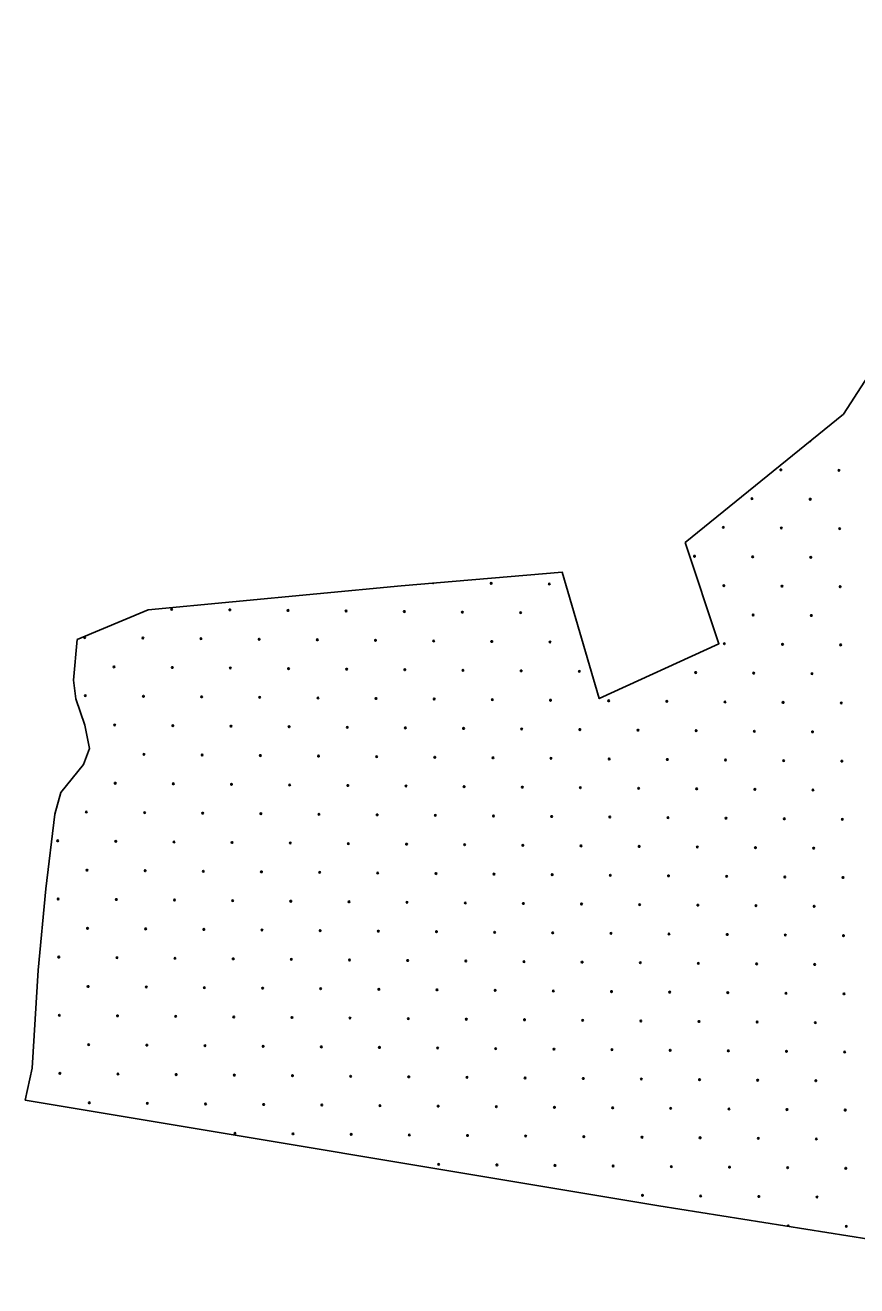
# Model space of a CAD drawing. Extents: x 1612280 to 1883141, y 560852 to 780851.
# Drawn here: x 1696793 to 1702292, y 625720 to 634056 of the extents above; entities that cross this region are included whole.
import ezdxf

# ---------------------------------------------------------------- set-up
doc = ezdxf.new("R2010")
doc.units = 0
doc.layers.add('DESIGN - EROSION CONTROL - Devices', color=7, linetype='Continuous')
doc.layers.add('DESIGN - SCRATCH - User 1', color=7, linetype='Continuous')

msp = doc.modelspace()

# ---------------------------------------------------------------- linework, layer by layer
at = {"layer": 'DESIGN - EROSION CONTROL - Devices'}
for centre in [(1701789.9, 631115.7), (1701789.9, 631115.7), (1702174.5, 631111.9), (1702174.5, 631111.9), (1701599.5, 630925.3), (1701599.5, 630925.3), (1701984.1, 630921.5), (1701984.1, 630921.5), (1701409.1, 630734.9), (1701409.1, 630734.9), (1701793.7, 630731.1), (1701793.7, 630731.1), (1702178.2, 630727.4), (1702178.2, 630727.4), (1701218.7, 630544.5), (1701218.7, 630544.5), (1701603.3, 630540.7), (1701603.3, 630540.7), (1701987.8, 630537), (1701987.8, 630537), (1699874.6, 630365.2), (1699874.6, 630365.2), (1700259.2, 630361.5), (1700259.2, 630361.5), (1701412.9, 630350.3), (1701412.9, 630350.3), (1701797.4, 630346.6), (1701797.4, 630346.6), (1702182, 630342.8), (1702182, 630342.8), (1697761.5, 630193.5), (1697761.5, 630193.5), (1698146, 630189.8), (1698146, 630189.8), (1698530.6, 630186), (1698530.6, 630186), (1698915.1, 630182.3), (1698915.1, 630182.3), (1699299.7, 630178.6), (1699299.7, 630178.6), (1699684.2, 630174.8), (1699684.2, 630174.8), (1700068.8, 630171.1), (1700068.8, 630171.1), (1701607, 630156.2), (1701607, 630156.2), (1701991.6, 630152.4), (1701991.6, 630152.4), (1697186.5, 630006.8), (1697186.5, 630006.8), (1697571.1, 630003.1), (1697571.1, 630003.1), (1697955.6, 629999.4), (1697955.6, 629999.4), (1698340.2, 629995.6), (1698340.2, 629995.6), (1698724.7, 629991.9), (1698724.7, 629991.9), (1699109.3, 629988.2), (1699109.3, 629988.2), (1699493.8, 629984.4), (1699493.8, 629984.4), (1699878.4, 629980.7), (1699878.4, 629980.7), (1700262.9, 629977), (1700262.9, 629977), (1701416.6, 629965.8), (1701416.6, 629965.8), (1701801.1, 629962), (1701801.1, 629962), (1702185.7, 629958.3), (1702185.7, 629958.3), (1697380.6, 629812.7), (1697380.6, 629812.7), (1697765.2, 629808.9), (1697765.2, 629808.9), (1698149.8, 629805.2), (1698149.8, 629805.2), (1698534.3, 629801.5), (1698534.3, 629801.5), (1698918.9, 629797.7), (1698918.9, 629797.7), (1699303.4, 629794), (1699303.4, 629794), (1699688, 629790.3), (1699688, 629790.3), (1700072.5, 629786.5), (1700072.5, 629786.5), (1700457.1, 629782.8), (1700457.1, 629782.8), (1701226.2, 629775.3), (1701226.2, 629775.3), (1701610.7, 629771.6), (1701610.7, 629771.6), (1701995.3, 629767.9), (1701995.3, 629767.9), (1697190.2, 629622.3), (1697190.2, 629622.3), (1697574.8, 629618.5), (1697574.8, 629618.5), (1697959.3, 629614.8), (1697959.3, 629614.8), (1698343.9, 629611.1), (1698343.9, 629611.1), (1698728.5, 629607.3), (1698728.5, 629607.3), (1699113, 629603.6), (1699113, 629603.6), (1699497.6, 629599.9), (1699497.6, 629599.9), (1699882.1, 629596.1), (1699882.1, 629596.1), (1700266.7, 629592.4), (1700266.7, 629592.4), (1700651.2, 629588.7), (1700651.2, 629588.7), (1701035.8, 629584.9), (1701035.8, 629584.9), (1701420.3, 629581.2), (1701420.3, 629581.2), (1701804.9, 629577.5), (1701804.9, 629577.5), (1702189.4, 629573.7), (1702189.4, 629573.7), (1697384.4, 629428.1), (1697384.4, 629428.1), (1697768.9, 629424.4), (1697768.9, 629424.4), (1698153.5, 629420.7), (1698153.5, 629420.7), (1698538, 629416.9), (1698538, 629416.9), (1698922.6, 629413.2), (1698922.6, 629413.2), (1699307.1, 629409.5), (1699307.1, 629409.5), (1699691.7, 629405.7), (1699691.7, 629405.7), (1700076.3, 629402), (1700076.3, 629402), (1700460.8, 629398.3), (1700460.8, 629398.3), (1700845.4, 629394.5), (1700845.4, 629394.5), (1701229.9, 629390.8), (1701229.9, 629390.8), (1701614.5, 629387.1), (1701614.5, 629387.1), (1701999, 629383.3), (1701999, 629383.3), (1697578.5, 629234), (1697578.5, 629234), (1697963.1, 629230.3), (1697963.1, 629230.3), (1698347.6, 629226.5), (1698347.6, 629226.5), (1698732.2, 629222.8), (1698732.2, 629222.8), (1699116.7, 629219.1), (1699116.7, 629219.1), (1699501.3, 629215.3), (1699501.3, 629215.3), (1699885.8, 629211.6), (1699885.8, 629211.6), (1700270.4, 629207.8), (1700270.4, 629207.8), (1700654.9, 629204.1), (1700654.9, 629204.1), (1701039.5, 629200.4), (1701039.5, 629200.4), (1701424.1, 629196.6), (1701424.1, 629196.6), (1701808.6, 629192.9), (1701808.6, 629192.9), (1702193.2, 629189.2), (1702193.2, 629189.2), (1697388.1, 629043.6), (1697388.1, 629043.6), (1697772.7, 629039.8), (1697772.7, 629039.8), (1698157.2, 629036.1), (1698157.2, 629036.1), (1698541.8, 629032.4), (1698541.8, 629032.4), (1698926.3, 629028.6), (1698926.3, 629028.6), (1699310.9, 629024.9), (1699310.9, 629024.9), (1699695.4, 629021.2), (1699695.4, 629021.2), (1700080, 629017.4), (1700080, 629017.4), (1700464.5, 629013.7), (1700464.5, 629013.7), (1700849.1, 629010), (1700849.1, 629010), (1701233.6, 629006.2), (1701233.6, 629006.2), (1701618.2, 629002.5), (1701618.2, 629002.5), (1702002.8, 628998.8), (1702002.8, 628998.8), (1697197.7, 628853.2), (1697197.7, 628853.2), (1697582.3, 628849.4), (1697582.3, 628849.4), (1697966.8, 628845.7), (1697966.8, 628845.7), (1698351.4, 628842), (1698351.4, 628842), (1698735.9, 628838.2), (1698735.9, 628838.2), (1699120.5, 628834.5), (1699120.5, 628834.5), (1699505, 628830.8), (1699505, 628830.8), (1699889.6, 628827), (1699889.6, 628827), (1700274.1, 628823.3), (1700274.1, 628823.3), (1700658.7, 628819.6), (1700658.7, 628819.6), (1701043.2, 628815.8), (1701043.2, 628815.8), (1701427.8, 628812.1), (1701427.8, 628812.1), (1701812.3, 628808.4), (1701812.3, 628808.4), (1702196.9, 628804.6), (1702196.9, 628804.6), (1697007.3, 628662.8), (1697007.3, 628662.8), (1697391.8, 628659), (1697391.8, 628659), (1697776.4, 628655.3), (1697776.4, 628655.3), (1698161, 628651.6), (1698161, 628651.6), (1698545.5, 628647.8), (1698545.5, 628647.8), (1698930.1, 628644.1), (1698930.1, 628644.1), (1699314.6, 628640.4), (1699314.6, 628640.4), (1699699.2, 628636.6), (1699699.2, 628636.6), (1700083.7, 628632.9), (1700083.7, 628632.9), (1700468.3, 628629.2), (1700468.3, 628629.2), (1700852.8, 628625.4), (1700852.8, 628625.4), (1701237.4, 628621.7), (1701237.4, 628621.7), (1701621.9, 628618), (1701621.9, 628618), (1702006.5, 628614.2), (1702006.5, 628614.2), (1697201.4, 628468.6), (1697201.4, 628468.6), (1697586, 628464.9), (1697586, 628464.9), (1697970.5, 628461.1), (1697970.5, 628461.1), (1698355.1, 628457.4), (1698355.1, 628457.4), (1698739.7, 628453.7), (1698739.7, 628453.7), (1699124.2, 628449.9), (1699124.2, 628449.9), (1699508.8, 628446.2), (1699508.8, 628446.2), (1699893.3, 628442.5), (1699893.3, 628442.5), (1700277.9, 628438.7), (1700277.9, 628438.7), (1700662.4, 628435), (1700662.4, 628435), (1701047, 628431.3), (1701047, 628431.3), (1701431.5, 628427.5), (1701431.5, 628427.5), (1701816.1, 628423.8), (1701816.1, 628423.8), (1702200.6, 628420.1), (1702200.6, 628420.1), (1697011, 628278.2), (1697011, 628278.2), (1697395.6, 628274.5), (1697395.6, 628274.5), (1697780.1, 628270.7), (1697780.1, 628270.7), (1698164.7, 628267), (1698164.7, 628267), (1698549.2, 628263.3), (1698549.2, 628263.3), (1698933.8, 628259.5), (1698933.8, 628259.5), (1699318.3, 628255.8), (1699318.3, 628255.8), (1699702.9, 628252.1), (1699702.9, 628252.1), (1700087.5, 628248.3), (1700087.5, 628248.3), (1700472, 628244.6), (1700472, 628244.6), (1700856.6, 628240.9), (1700856.6, 628240.9), (1701241.1, 628237.1), (1701241.1, 628237.1), (1701625.7, 628233.4), (1701625.7, 628233.4), (1702010.2, 628229.7), (1702010.2, 628229.7), (1697205.2, 628084.1), (1697205.2, 628084.1), (1697589.7, 628080.3), (1697589.7, 628080.3), (1697974.3, 628076.6), (1697974.3, 628076.6), (1698358.8, 628072.9), (1698358.8, 628072.9), (1698743.4, 628069.1), (1698743.4, 628069.1), (1699127.9, 628065.4), (1699127.9, 628065.4), (1699512.5, 628061.7), (1699512.5, 628061.7), (1699897, 628057.9), (1699897, 628057.9), (1700281.6, 628054.2), (1700281.6, 628054.2), (1700666.2, 628050.5), (1700666.2, 628050.5), (1701050.7, 628046.7), (1701050.7, 628046.7), (1701435.3, 628043), (1701435.3, 628043), (1701819.8, 628039.3), (1701819.8, 628039.3), (1702204.4, 628035.5), (1702204.4, 628035.5), (1697014.8, 627893.6), (1697014.8, 627893.6), (1697399.3, 627889.9), (1697399.3, 627889.9), (1697783.9, 627886.2), (1697783.9, 627886.2), (1698168.4, 627882.4), (1698168.4, 627882.4), (1698553, 627878.7), (1698553, 627878.7), (1698937.5, 627875), (1698937.5, 627875), (1699322.1, 627871.2), (1699322.1, 627871.2), (1699706.6, 627867.5), (1699706.6, 627867.5), (1700091.2, 627863.8), (1700091.2, 627863.8), (1700475.7, 627860), (1700475.7, 627860), (1700860.3, 627856.3), (1700860.3, 627856.3), (1701244.8, 627852.6), (1701244.8, 627852.6), (1701629.4, 627848.8), (1701629.4, 627848.8), (1702014, 627845.1), (1702014, 627845.1), (1697208.9, 627699.5), (1697208.9, 627699.5), (1697593.5, 627695.8), (1697593.5, 627695.8), (1697978, 627692), (1697978, 627692), (1698362.6, 627688.3), (1698362.6, 627688.3), (1698747.1, 627684.6), (1698747.1, 627684.6), (1699131.7, 627680.8), (1699131.7, 627680.8), (1699516.2, 627677.1), (1699516.2, 627677.1), (1699900.8, 627673.4), (1699900.8, 627673.4), (1700285.3, 627669.6), (1700285.3, 627669.6), (1700669.9, 627665.9), (1700669.9, 627665.9), (1701054.4, 627662.2), (1701054.4, 627662.2), (1701439, 627658.4), (1701439, 627658.4), (1701823.5, 627654.7), (1701823.5, 627654.7), (1702208.1, 627651), (1702208.1, 627651), (1697018.5, 627509.1), (1697018.5, 627509.1), (1697403.1, 627505.4), (1697403.1, 627505.4), (1697787.6, 627501.6), (1697787.6, 627501.6), (1698172.2, 627497.9), (1698172.2, 627497.9), (1698556.7, 627494.2), (1698556.7, 627494.2), (1698941.3, 627490.4), (1698941.3, 627490.4), (1699325.8, 627486.7), (1699325.8, 627486.7), (1699710.4, 627483), (1699710.4, 627483), (1700094.9, 627479.2), (1700094.9, 627479.2), (1700479.5, 627475.5), (1700479.5, 627475.5), (1700864, 627471.8), (1700864, 627471.8), (1701248.6, 627468), (1701248.6, 627468), (1701633.1, 627464.3), (1701633.1, 627464.3), (1702017.7, 627460.6), (1702017.7, 627460.6), (1697212.6, 627315), (1697212.6, 627315), (1697597.2, 627311.2), (1697597.2, 627311.2), (1697981.7, 627307.5), (1697981.7, 627307.5), (1698366.3, 627303.8), (1698366.3, 627303.8), (1698750.9, 627300), (1698750.9, 627300), (1699135.4, 627296.3), (1699135.4, 627296.3), (1699520, 627292.6), (1699520, 627292.6), (1699904.5, 627288.8), (1699904.5, 627288.8), (1700289.1, 627285.1), (1700289.1, 627285.1), (1700673.6, 627281.4), (1700673.6, 627281.4), (1701058.2, 627277.6), (1701058.2, 627277.6), (1701442.7, 627273.9), (1701442.7, 627273.9), (1701827.3, 627270.2), (1701827.3, 627270.2), (1702211.8, 627266.4), (1702211.8, 627266.4), (1697022.2, 627124.5), (1697022.2, 627124.5), (1697406.8, 627120.8), (1697406.8, 627120.8), (1697791.3, 627117.1), (1697791.3, 627117.1), (1698175.9, 627113.3), (1698175.9, 627113.3), (1698560.4, 627109.6), (1698560.4, 627109.6), (1698945, 627105.9), (1698945, 627105.9), (1699329.5, 627102.1), (1699329.5, 627102.1), (1699714.1, 627098.4), (1699714.1, 627098.4), (1700098.7, 627094.7), (1700098.7, 627094.7), (1700483.2, 627090.9), (1700483.2, 627090.9), (1700867.8, 627087.2), (1700867.8, 627087.2), (1701252.3, 627083.5), (1701252.3, 627083.5), (1701636.9, 627079.7), (1701636.9, 627079.7), (1702021.4, 627076), (1702021.4, 627076), (1697216.4, 626930.4), (1697216.4, 626930.4), (1697600.9, 626926.7), (1697600.9, 626926.7), (1697985.5, 626922.9), (1697985.5, 626922.9), (1698370, 626919.2), (1698370, 626919.2), (1698754.6, 626915.5), (1698754.6, 626915.5), (1699139.1, 626911.7), (1699139.1, 626911.7), (1699523.7, 626908), (1699523.7, 626908), (1699908.2, 626904.3), (1699908.2, 626904.3), (1700292.8, 626900.5), (1700292.8, 626900.5), (1700677.4, 626896.8), (1700677.4, 626896.8), (1701061.9, 626893.1), (1701061.9, 626893.1), (1701446.5, 626889.3), (1701446.5, 626889.3), (1701831, 626885.6), (1701831, 626885.6), (1702215.6, 626881.9), (1702215.6, 626881.9), (1698179.6, 626728.8), (1698179.6, 626728.8), (1698564.2, 626725.1), (1698564.2, 626725.1), (1698948.7, 626721.3), (1698948.7, 626721.3), (1699333.3, 626717.6), (1699333.3, 626717.6), (1699717.8, 626713.9), (1699717.8, 626713.9), (1700102.4, 626710.1), (1700102.4, 626710.1), (1700486.9, 626706.4), (1700486.9, 626706.4), (1700871.5, 626702.7), (1700871.5, 626702.7), (1701256, 626698.9), (1701256, 626698.9), (1701640.6, 626695.2), (1701640.6, 626695.2), (1702025.2, 626691.5), (1702025.2, 626691.5), (1699527.4, 626523.4), (1699527.4, 626523.4), (1699912, 626519.7), (1699912, 626519.7), (1700296.5, 626516), (1700296.5, 626516), (1700681.1, 626512.2), (1700681.1, 626512.2), (1701065.6, 626508.5), (1701065.6, 626508.5), (1701450.2, 626504.8), (1701450.2, 626504.8), (1701834.7, 626501), (1701834.7, 626501), (1702219.3, 626497.3), (1702219.3, 626497.3), (1700875.2, 626318.1), (1700875.2, 626318.1), (1701259.8, 626314.4), (1701259.8, 626314.4), (1701644.3, 626310.6), (1701644.3, 626310.6), (1702028.9, 626306.9), (1702028.9, 626306.9), (1702223, 626112.8), (1702223, 626112.8)]:
    msp.add_circle(centre, 5.28, dxfattribs=at)
for centre, start, end in [((1701980.4, 631306.1), 254.33621, 3.78658), ((1699490.1, 630369), 215.37869, 334.24395), ((1701838.5, 626116.5), 320.83561, 201.11243)]:
    msp.add_arc(centre, 5.28, start, end, dxfattribs=at)
at = {"layer": 'DESIGN - SCRATCH - User 1'}
for points in [[(1702205.1, 631484.5), (1703518.6, 633516.1), (1704259.9, 634319.2), (1704913.5, 633760.8), (1705747.8, 634601), (1705094.2, 635186), (1705718.6, 635600.8), (1706537, 636175.2), (1707004.6, 636547.4), (1707419.1, 636941), (1707738, 637738.7), (1708099.3, 639004.4), (1708301.3, 639525.6)], [(1702205.1, 631484.5), (1703518.6, 633516.1), (1704259.9, 634319.2), (1704913.5, 633760.8), (1705747.8, 634601), (1705094.2, 635186), (1705718.6, 635600.8), (1706537, 636175.2), (1707004.6, 636547.4), (1707419.1, 636941), (1707738, 637738.7), (1708099.3, 639004.4), (1708301.3, 639525.6)], [(1697137.4, 629994.7), (1697605.5, 630189), (1699278.6, 630348.5), (1700344.3, 630438.2), (1700588.6, 629602.9), (1701380.3, 629966.1), (1701157.7, 630634.5), (1702205.1, 631484.5)], [(1697137.4, 629994.7), (1697605.5, 630189), (1699278.6, 630348.5), (1700344.3, 630438.2), (1700588.6, 629602.9), (1701380.3, 629966.1), (1701157.7, 630634.5), (1702205.1, 631484.5)], [(1696792.9, 626947.1), (1696838.7, 627159.2), (1696878.5, 627807), (1696928.3, 628345.2), (1696988.1, 628838.5), (1697027.9, 628983), (1697177.3, 629167.4), (1697217.1, 629272.1), (1697187.2, 629426.6), (1697127.5, 629601), (1697112.5, 629725.6), (1697137.4, 629994.7)], [(1696792.9, 626947.1), (1696838.7, 627159.2), (1696878.5, 627807), (1696928.3, 628345.2), (1696988.1, 628838.5), (1697027.9, 628983), (1697177.3, 629167.4), (1697217.1, 629272.1), (1697187.2, 629426.6), (1697127.5, 629601), (1697112.5, 629725.6), (1697137.4, 629994.7)], [(1704279.6, 627598.5), (1704316, 625720.3), (1700982.2, 626249.8), (1696792.9, 626947.1)], [(1704279.6, 627598.5), (1704316, 625720.3), (1700982.2, 626249.8), (1696792.9, 626947.1)]]:
    msp.add_lwpolyline(points, dxfattribs=at)

doc.saveas('drawing.dxf')
